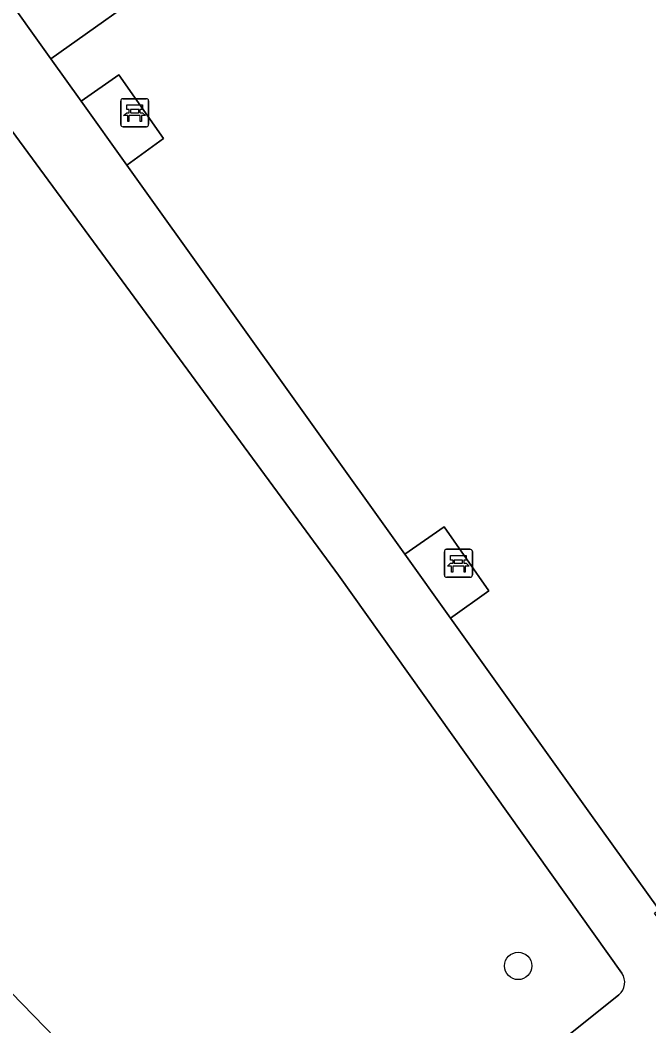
# Model space of a CAD drawing. Extents: x 159039 to 160102, y 381214 to 382524.
# Drawn here: x 159643.7 to 159666.22, y 382148.42 to 382184.44 of the extents above; entities that cross this region are included whole.
import ezdxf

# ---------------------------------------------------------------- set-up
doc = ezdxf.new("R2010")
doc.units = 0
for name, color, linetype in [('IMGEO_Bank', 7, 'Continuous'), ('IMGEO_Boom', 7, 'Continuous'), ('IMGEO_Groenvoorziening', 7, 'Continuous'), ('IMGEO_Voetpad_gesloten', 7, 'Continuous'), ('IMGEO_Voetpad_open', 7, 'Continuous')]:
    doc.layers.add(name, color=color, linetype=linetype)

msp = doc.modelspace()

# ---------------------------------------------------------------- linework, layer by layer
at = {"layer": 'IMGEO_Bank'}
for p, q in [((159647.301, 382180.698), (159647.301, 382181.539)), ((159647.301, 382181.539), (159647.301, 382180.698)), ((159647.376, 382181.623), (159648.217, 382181.623)), ((159648.217, 382181.623), (159647.376, 382181.623)), ((159648.301, 382181.548), (159648.301, 382180.707)), ((159648.301, 382180.707), (159648.301, 382181.548)), ((159647.998, 382181.021), (159647.605, 382181.021)), ((159647.61, 382181.129), (159647.61, 382181.235)), ((159647.654, 382181.235), (159647.654, 382181.129)), ((159647.942, 382181.241), (159647.66, 382181.241)), ((159647.66, 382181.123), (159647.942, 382181.123)), ((159647.948, 382181.129), (159647.948, 382181.235)), ((159647.992, 382181.235), (159647.992, 382181.129)), ((159648.226, 382180.623), (159647.385, 382180.623)), ((159647.385, 382180.623), (159648.226, 382180.623)), ((159658.898, 382164.563), (159658.898, 382165.404)), ((159658.898, 382165.404), (159658.898, 382164.563)), ((159658.973, 382165.488), (159659.814, 382165.488)), ((159659.814, 382165.488), (159658.973, 382165.488)), ((159659.898, 382165.413), (159659.898, 382164.572)), ((159659.898, 382164.572), (159659.898, 382165.413)), ((159659.595, 382164.886), (159659.202, 382164.886)), ((159659.207, 382164.994), (159659.207, 382165.1)), ((159659.251, 382165.1), (159659.251, 382164.994)), ((159659.539, 382165.106), (159659.257, 382165.106)), ((159659.257, 382164.988), (159659.539, 382164.988)), ((159659.545, 382164.994), (159659.545, 382165.1)), ((159659.589, 382165.1), (159659.589, 382164.994)), ((159659.823, 382164.488), (159658.982, 382164.488)), ((159658.982, 382164.488), (159659.823, 382164.488))]:
    msp.add_line(p, q, dxfattribs=at)
for points in [[(159647.604, 382181.241), (159647.518, 382181.241), (159647.518, 382181.402), (159648.081, 382181.402), (159648.081, 382181.241), (159647.998, 382181.241)], [(159647.548, 382181.021), (159647.406, 382181.021), (159647.518, 382181.123), (159647.604, 382181.123)], [(159647.598, 382181.014), (159647.598, 382180.807), (159647.555, 382180.807), (159647.555, 382181.014)], [(159647.998, 382181.123), (159648.081, 382181.123), (159648.193, 382181.021), (159648.054, 382181.021)], [(159648.048, 382181.014), (159648.048, 382180.807), (159648.004, 382180.807), (159648.004, 382181.014)], [(159659.201, 382165.106), (159659.115, 382165.106), (159659.115, 382165.267), (159659.678, 382165.267), (159659.678, 382165.106), (159659.595, 382165.106)], [(159659.145, 382164.886), (159659.003, 382164.886), (159659.115, 382164.988), (159659.201, 382164.988)], [(159659.195, 382164.879), (159659.195, 382164.672), (159659.152, 382164.672), (159659.152, 382164.879)], [(159659.595, 382164.988), (159659.678, 382164.988), (159659.79, 382164.886), (159659.651, 382164.886)], [(159659.645, 382164.879), (159659.645, 382164.672), (159659.601, 382164.672), (159659.601, 382164.879)]]:
    msp.add_lwpolyline(points, dxfattribs=at)
for centre, radius, start, end in [((159647.379, 382181.545), 0.0779, 92.4484, 184.2845), ((159647.379, 382181.545), 0.0779, 92.4484, 184.2845), ((159648.223, 382181.545), 0.0779, 2.4484, 94.2845), ((159648.223, 382181.545), 0.0779, 2.4484, 94.2845), ((159647.548, 382181.014), 0.00671, 2.8957, 87.1043), ((159647.605, 382181.014), 0.00671, 92.8957, 177.1043), ((159647.603, 382181.234), 0.00671, 2.8957, 87.1043), ((159647.603, 382181.13), 0.00671, 272.8957, 357.1043), ((159647.66, 382181.234), 0.00671, 92.8957, 177.1043), ((159647.66, 382181.13), 0.00671, 182.8957, 267.1043), ((159647.942, 382181.234), 0.00671, 2.8957, 87.1043), ((159647.942, 382181.13), 0.00671, 272.8957, 357.1043), ((159647.999, 382181.234), 0.00671, 92.8957, 177.1043), ((159647.999, 382181.13), 0.00671, 182.8957, 267.1043), ((159647.997, 382181.014), 0.00671, 2.8957, 87.1043), ((159648.054, 382181.014), 0.00671, 92.8957, 177.1043), ((159647.379, 382180.701), 0.0779, 182.4484, 274.2845), ((159647.379, 382180.701), 0.0779, 182.4484, 274.2845), ((159648.223, 382180.701), 0.0779, 272.4484, 4.2845), ((159648.223, 382180.701), 0.0779, 272.4484, 4.2845), ((159658.976, 382165.41), 0.0779, 92.4484, 184.2845), ((159658.976, 382165.41), 0.0779, 92.4484, 184.2845), ((159659.82, 382165.41), 0.0779, 2.4484, 94.2845), ((159659.82, 382165.41), 0.0779, 2.4484, 94.2845), ((159659.145, 382164.879), 0.00671, 2.8957, 87.1043), ((159659.202, 382164.879), 0.00671, 92.8957, 177.1043), ((159659.2, 382165.099), 0.00671, 2.8957, 87.1043), ((159659.2, 382164.995), 0.00671, 272.8957, 357.1043), ((159659.257, 382165.099), 0.00671, 92.8957, 177.1043), ((159659.257, 382164.995), 0.00671, 182.8957, 267.1043), ((159659.539, 382165.099), 0.00671, 2.8957, 87.1043), ((159659.539, 382164.995), 0.00671, 272.8957, 357.1043), ((159659.596, 382165.099), 0.00671, 92.8957, 177.1043), ((159659.596, 382164.995), 0.00671, 182.8957, 267.1043), ((159659.594, 382164.879), 0.00671, 2.8957, 87.1043), ((159659.651, 382164.879), 0.00671, 92.8957, 177.1043), ((159658.976, 382164.566), 0.0779, 182.4484, 274.2845), ((159658.976, 382164.566), 0.0779, 182.4484, 274.2845), ((159659.82, 382164.566), 0.0779, 272.4484, 4.2845), ((159659.82, 382164.566), 0.0779, 272.4484, 4.2845)]:
    msp.add_arc(centre, radius, start, end, dxfattribs=at)
at = {"layer": 'IMGEO_Boom'}
msp.add_circle((159661.54, 382150.569), 0.489, dxfattribs=at)
at = {"layer": 'IMGEO_Groenvoorziening'}
for points in [[(159655.013, 382204.639), (159637.645, 382193.062), (159644.797, 382183.058), (159648.938, 382185.999), (159646.353, 382190.654), (159658.916, 382199.629)], [(159666.881, 382186.888), (159658.916, 382199.629), (159646.353, 382190.654), (159648.938, 382185.999), (159644.797, 382183.058), (159645.884, 382181.538), (159647.239, 382182.48), (159648.84, 382180.201), (159647.519, 382179.25), (159657.481, 382165.317), (159658.887, 382166.292), (159660.49, 382163.999), (159659.119, 382163.026), (159664.112, 382156.041), (159666.585, 382152.581)], [(159642.508, 382181.681), (159639.441, 382179.455), (159625.946, 382185.541), (159617.105, 382179.697), (159642.367, 382153.526), (159642.173, 382150.843), (159652.938, 382139.768), (159665.147, 382149.537)], [(159665.257, 382150.31), (159655.1, 382164.559), (159642.508, 382181.681)]]:
    msp.add_lwpolyline(points, dxfattribs=at)
msp.add_arc((159664.775, 382149.984), 0.581, 309.7259, 34.0761, dxfattribs=at)
at = {"layer": 'IMGEO_Voetpad_gesloten'}
for points in [[(159598.364, 382247.723), (159599.343, 382246.388), (159621.704, 382210.327), (159622.928, 382211.086), (159628.279, 382202.233), (159633.755, 382193.439), (159635.564, 382191.124), (159642.508, 382181.681), (159655.1, 382164.559), (159665.257, 382150.31)], [(159667.558, 382147.025), (159673.371, 382138.943), (159675.101, 382141.079), (159669.75, 382148.324), (159669.589, 382148.205), (159666.424, 382152.462), (159666.585, 382152.581), (159664.112, 382156.041), (159659.119, 382163.026), (159657.481, 382165.317), (159647.519, 382179.25), (159645.884, 382181.538), (159644.797, 382183.058), (159637.645, 382193.062), (159636.213, 382195.261), (159627.594, 382209.397), (159624.404, 382214.556)], [(159665.147, 382149.537), (159652.938, 382139.768), (159654.396, 382138.152), (159666.02, 382147.117)]]:
    msp.add_lwpolyline(points, dxfattribs=at)
msp.add_arc((159664.775, 382149.984), 0.581, 309.7259, 34.0761, dxfattribs=at)
at = {"layer": 'IMGEO_Voetpad_open'}
msp.add_lwpolyline([(159657.775, 382134.622), (159654.57, 382137.959), (159654.396, 382138.152), (159652.938, 382139.768), (159642.173, 382150.843), (159642.367, 382153.526), (159617.105, 382179.697), (159615.415, 382181.447), (159599.113, 382198.62), (159596.343, 382198.603), (159578.678, 382216.857)], dxfattribs=at)
for points in [[(159645.884, 382181.538), (159647.519, 382179.25), (159648.84, 382180.201), (159647.239, 382182.48)], [(159657.481, 382165.317), (159659.119, 382163.026), (159660.49, 382163.999), (159658.887, 382166.292)]]:
    msp.add_lwpolyline(points, close=True, dxfattribs=at)

doc.saveas('drawing.dxf')
